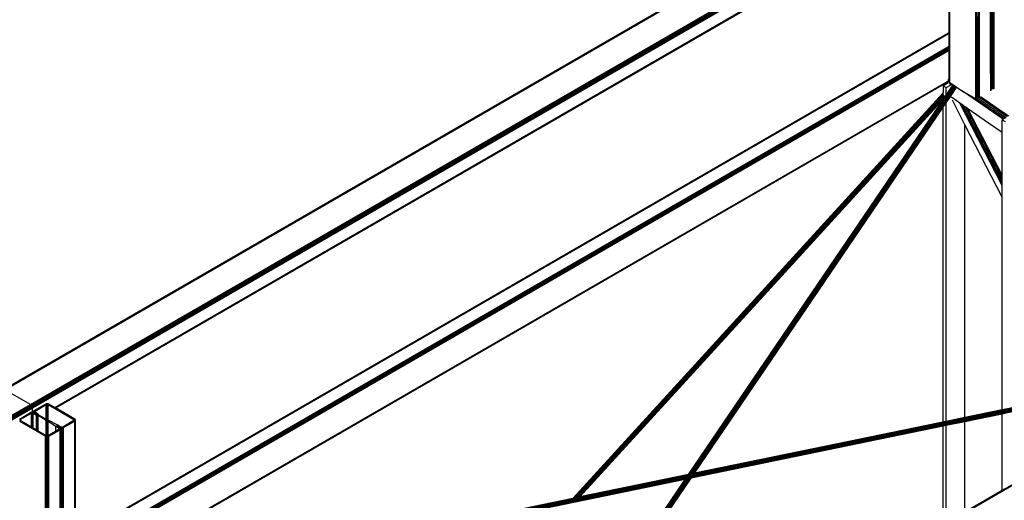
# Model space of a CAD drawing. Header units: millimetres. Extents: x 10 to 1250, y -62 to 528.
# Tile 658 of 909: x 603.15 to 605.98, y 516.14 to 517.52. Entities that reach past the tile are written whole.
import ezdxf

# ---------------------------------------------------------------- set-up
doc = ezdxf.new("R2010")
doc.units = ezdxf.units.MM
doc.header["$LTSCALE"] = 0.05

msp = doc.modelspace()

# ---------------------------------------------------------------- linework, layer by layer
at = {"color": 8}
for p, q in [((603.1055, 516.4605), (605.7825, 518.0061)), ((603.1074, 516.4609), (605.7844, 518.0064)), ((603.1096, 516.4601), (605.7866, 518.0057)), ((603.183, 516.4177), (605.86, 517.9633)), ((603.1852, 516.4159), (605.8622, 517.9615)), ((603.1871, 516.4134), (605.8641, 517.959)), ((603.1883, 516.4106), (605.8653, 517.9562)), ((603.1887, 516.4078), (605.8657, 517.9534)), ((603.2529, 516.409), (605.8263, 517.8948)), ((603.2546, 516.408), (605.8263, 517.8928)), ((603.2552, 516.4076), (605.8263, 517.8921)), ((605.8263, 517.4872), (605.8263, 517.8921)), ((605.8269, 517.4875), (605.8269, 517.8924)), ((605.8285, 517.4884), (605.8285, 517.8933)), ((605.9454, 517.3738), (605.9454, 517.8906)), ((605.947, 517.3727), (605.947, 517.892)), ((605.9476, 517.3723), (605.9476, 517.8936)), ((605.9478, 517.3722), (605.9478, 517.8957)), ((605.9506, 517.3702), (605.9506, 517.8954)), ((605.952, 517.3693), (605.952, 517.8955)), ((605.9532, 517.8956), (605.9532, 517.3684)), ((605.9534, 517.3683), (605.9534, 517.8957)), ((605.9557, 517.3252), (605.9557, 517.8966)), ((605.903, 517.296), (605.903, 517.8721)), ((605.9054, 517.4), (605.9054, 517.8712)), ((605.9109, 517.3977), (605.9109, 517.8712)), ((605.9133, 517.3), (605.9133, 517.8721)), ((605.9056, 517.4934), (605.9056, 517.5305)), ((605.9068, 517.4941), (605.9068, 517.5312)), ((605.9082, 517.4949), (605.9082, 517.532)), ((605.9096, 517.4957), (605.9096, 517.5328)), ((605.9107, 517.4964), (605.9107, 517.5335)), ((603.313, 516.0355), (605.8263, 517.4866)), ((603.313, 516.0361), (605.8248, 517.4863)), ((603.313, 516.0337), (605.8263, 517.4847)), ((605.8248, 517.4863), (605.8263, 517.4872)), ((605.8263, 517.4866), (605.8248, 517.4863)), ((605.8263, 517.4872), (605.8269, 517.4875)), ((605.8263, 517.4866), (605.8263, 517.4872)), ((605.8265, 517.4867), (605.8263, 517.4866)), ((605.8263, 517.4866), (605.8265, 517.4867)), ((605.8263, 517.4847), (605.8263, 517.4866)), ((605.8263, 517.4866), (605.8263, 517.4866)), ((605.8263, 517.4847), (605.8269, 517.4851)), ((605.8263, 517.4477), (605.8263, 517.4847)), ((605.8265, 517.4867), (605.8269, 517.4869)), ((605.8269, 517.4865), (605.8265, 517.4867)), ((605.8269, 517.4875), (605.8285, 517.4884)), ((605.8269, 517.4869), (605.8285, 517.4878)), ((605.8269, 517.4869), (605.8269, 517.4875)), ((605.8269, 517.4865), (605.8269, 517.4869)), ((605.8285, 517.486), (605.8269, 517.4865)), ((605.8269, 517.4851), (605.8269, 517.4865)), ((605.8269, 517.4851), (605.8285, 517.486)), ((605.8269, 517.448), (605.8269, 517.4851)), ((605.8285, 517.4878), (605.8285, 517.4884)), ((605.8285, 517.486), (605.8285, 517.4878)), ((605.8285, 517.4489), (605.8285, 517.486)), ((605.9056, 517.4934), (605.9068, 517.4941)), ((605.9056, 517.4907), (605.9056, 517.4934)), ((605.9056, 517.4907), (605.9068, 517.4914)), ((605.9056, 517.4875), (605.9056, 517.4907)), ((605.9056, 517.4875), (605.9068, 517.4881)), ((605.9056, 517.4842), (605.9056, 517.4875)), ((605.9056, 517.4842), (605.9068, 517.4849)), ((605.9056, 517.4815), (605.9056, 517.4842)), ((605.9056, 517.4815), (605.9068, 517.4822)), ((605.9056, 517.4009), (605.9056, 517.4815)), ((605.9068, 517.4941), (605.9082, 517.4949)), ((605.9068, 517.4914), (605.9068, 517.4941)), ((605.9068, 517.4914), (605.9082, 517.4922)), ((605.9068, 517.4881), (605.9068, 517.4914)), ((605.9068, 517.4881), (605.9082, 517.489)), ((605.9068, 517.4849), (605.9068, 517.4881)), ((605.9068, 517.4849), (605.9082, 517.4857)), ((605.9068, 517.4822), (605.9068, 517.4849)), ((605.9068, 517.4822), (605.9082, 517.483)), ((605.9068, 517.4007), (605.9068, 517.4822)), ((605.9082, 517.4949), (605.9096, 517.4957)), ((605.9082, 517.4922), (605.9082, 517.4949)), ((605.9082, 517.4922), (605.9096, 517.493)), ((605.9082, 517.489), (605.9082, 517.4922)), ((605.9082, 517.489), (605.9096, 517.4898)), ((605.9082, 517.4857), (605.9082, 517.489)), ((605.9082, 517.4857), (605.9096, 517.4865)), ((605.9082, 517.483), (605.9082, 517.4857)), ((605.9082, 517.483), (605.9096, 517.4838)), ((605.9082, 517.3997), (605.9082, 517.483)), ((605.9096, 517.4957), (605.9107, 517.4964)), ((605.9096, 517.493), (605.9096, 517.4957)), ((605.9096, 517.493), (605.9107, 517.4937)), ((605.9096, 517.4898), (605.9096, 517.493)), ((605.9096, 517.4898), (605.9107, 517.4904)), ((605.9096, 517.4865), (605.9096, 517.4898)), ((605.9096, 517.4865), (605.9107, 517.4872)), ((605.9096, 517.4838), (605.9096, 517.4865)), ((605.9096, 517.4838), (605.9107, 517.4845)), ((605.9096, 517.3988), (605.9096, 517.4838)), ((605.9107, 517.4937), (605.9107, 517.4964)), ((605.9107, 517.4904), (605.9107, 517.4937)), ((605.9107, 517.4872), (605.9107, 517.4904)), ((605.9107, 517.4845), (605.9107, 517.4872)), ((605.9107, 517.3984), (605.9107, 517.4845)), ((603.313, 515.9966), (605.8263, 517.4477)), ((603.313, 515.9939), (605.8263, 517.4449)), ((603.313, 515.9906), (605.8263, 517.4417)), ((603.313, 515.9874), (605.8263, 517.4385)), ((603.313, 515.9847), (605.8263, 517.4358)), ((605.8263, 517.4477), (605.8269, 517.448)), ((605.8263, 517.4449), (605.8263, 517.4477)), ((605.8263, 517.4449), (605.8269, 517.4453)), ((605.8263, 517.4417), (605.8263, 517.4449)), ((605.8263, 517.4417), (605.8269, 517.442)), ((605.8263, 517.4385), (605.8263, 517.4417)), ((605.8263, 517.4385), (605.8269, 517.4388)), ((605.8263, 517.4358), (605.8263, 517.4385)), ((605.8263, 517.4358), (605.8269, 517.4361)), ((605.8263, 517.3537), (605.8263, 517.4358)), ((605.8269, 517.448), (605.8285, 517.4489)), ((605.8269, 517.4453), (605.8269, 517.448)), ((605.8269, 517.4453), (605.8285, 517.4462)), ((605.8269, 517.442), (605.8269, 517.4453)), ((605.8269, 517.442), (605.8285, 517.4429)), ((605.8269, 517.4388), (605.8269, 517.442)), ((605.8269, 517.4388), (605.8285, 517.4397)), ((605.8269, 517.4361), (605.8269, 517.4388)), ((605.8269, 517.4361), (605.8285, 517.437)), ((605.8269, 517.3547), (605.8269, 517.4361)), ((605.8285, 517.4462), (605.8285, 517.4489)), ((605.8285, 517.4429), (605.8285, 517.4462)), ((605.8285, 517.4397), (605.8285, 517.4429)), ((605.8285, 517.437), (605.8285, 517.4397)), ((605.8285, 517.3566), (605.8285, 517.437)), ((605.9054, 517.3972), (605.9054, 517.4)), ((605.9056, 517.397), (605.9054, 517.3972)), ((605.9054, 517.3099), (605.9054, 517.3972)), ((605.9056, 517.4002), (605.9056, 517.4009)), ((605.9056, 517.4009), (605.9068, 517.4007)), ((605.9068, 517.3994), (605.9056, 517.4002)), ((605.9056, 517.4), (605.9056, 517.4002)), ((605.9056, 517.397), (605.9056, 517.4)), ((605.9056, 517.3098), (605.9056, 517.397)), ((605.9068, 517.3962), (605.9056, 517.397)), ((605.9068, 517.3998), (605.9068, 517.4007)), ((605.9082, 517.3997), (605.9068, 517.4007)), ((605.9068, 517.3994), (605.9068, 517.3998)), ((605.9082, 517.3984), (605.9068, 517.3994)), ((605.9068, 517.3962), (605.9068, 517.3994)), ((605.9068, 517.3089), (605.9068, 517.3962)), ((605.9082, 517.3952), (605.9068, 517.3962)), ((605.9096, 517.3988), (605.9082, 517.3997)), ((605.9082, 517.3997), (605.9082, 517.3984)), ((605.9096, 517.3975), (605.9082, 517.3984)), ((605.9082, 517.3952), (605.9082, 517.3984)), ((605.9082, 517.308), (605.9082, 517.3952)), ((605.9096, 517.3943), (605.9082, 517.3952)), ((605.9104, 517.3982), (605.9096, 517.3988)), ((605.9096, 517.3988), (605.9096, 517.3975)), ((605.9107, 517.3966), (605.9096, 517.3975)), ((605.9096, 517.3943), (605.9096, 517.3975)), ((605.9107, 517.3934), (605.9096, 517.3943)), ((605.9096, 517.307), (605.9096, 517.3943)), ((605.9104, 517.3982), (605.9107, 517.3984)), ((605.9107, 517.3979), (605.9104, 517.3982)), ((605.9107, 517.3979), (605.9107, 517.3984)), ((605.9107, 517.3978), (605.9107, 517.3979)), ((605.9107, 517.3978), (605.9107, 517.3966)), ((605.9109, 517.3965), (605.9107, 517.3966)), ((605.9107, 517.3966), (605.9107, 517.3934)), ((605.9109, 517.3933), (605.9107, 517.3934)), ((605.9107, 517.3934), (605.9107, 517.3062)), ((605.9109, 517.3965), (605.9109, 517.3977)), ((605.9109, 517.3933), (605.9109, 517.3965)), ((605.9109, 517.306), (605.9109, 517.3933)), ((605.9454, 517.3726), (605.9454, 517.3738)), ((605.947, 517.3715), (605.9454, 517.3726)), ((605.9454, 517.3694), (605.9454, 517.3726)), ((605.947, 517.3683), (605.9454, 517.3694)), ((605.9454, 517.3694), (605.9454, 517.3192)), ((605.947, 517.3715), (605.947, 517.3727)), ((605.9476, 517.3711), (605.947, 517.3715)), ((605.947, 517.3683), (605.947, 517.3715)), ((605.9476, 517.3679), (605.947, 517.3683)), ((605.947, 517.3206), (605.947, 517.3683)), ((605.9476, 517.3711), (605.9476, 517.3723)), ((605.9478, 517.371), (605.9476, 517.3711)), ((605.9476, 517.3679), (605.9476, 517.3711)), ((605.9476, 517.3224), (605.9476, 517.3679)), ((605.9478, 517.3678), (605.9476, 517.3679)), ((605.9478, 517.371), (605.9478, 517.3722)), ((605.9478, 517.3678), (605.9478, 517.371)), ((605.9478, 517.3246), (605.9478, 517.3678)), ((605.9506, 517.369), (605.9506, 517.3702)), ((605.952, 517.3681), (605.9506, 517.369)), ((605.9506, 517.3658), (605.9506, 517.369)), ((605.952, 517.3649), (605.9506, 517.3658)), ((605.9506, 517.3658), (605.9506, 517.3241)), ((605.952, 517.3681), (605.952, 517.3693)), ((605.9532, 517.3673), (605.952, 517.3681)), ((605.952, 517.3649), (605.952, 517.3681)), ((605.952, 517.3265), (605.952, 517.3649)), ((605.9532, 517.364), (605.952, 517.3649)), ((605.9532, 517.3684), (605.9532, 517.3673)), ((605.9534, 517.3671), (605.9532, 517.3673)), ((605.9532, 517.3673), (605.9532, 517.364)), ((605.9534, 517.3671), (605.9534, 517.3683)), ((605.9534, 517.3639), (605.9534, 517.3671)), ((603.313, 515.8986), (605.8241, 517.3484)), ((603.313, 515.8968), (605.8237, 517.3463)), ((603.313, 515.8961), (605.8236, 517.3457)), ((605.8128, 517.3359), (605.8089, 517.3337)), ((605.8118, 517.338), (605.8234, 517.3426)), ((605.8135, 517.339), (605.8118, 517.338)), ((605.8128, 517.3359), (605.8118, 517.338)), ((605.8233, 517.342), (605.8128, 517.3359)), ((605.8234, 517.3429), (605.8135, 517.339)), ((605.8175, 517.3287), (605.832, 517.337)), ((605.8233, 517.342), (605.8234, 517.3426)), ((605.8234, 517.3429), (605.8236, 517.3457)), ((605.8234, 517.3426), (605.8234, 517.3429)), ((605.8236, 517.3457), (605.8237, 517.3463)), ((605.8237, 517.3468), (605.8241, 517.3484)), ((605.8285, 517.3435), (605.8237, 517.3468)), ((605.8237, 517.3463), (605.8237, 517.3468)), ((605.8241, 517.3484), (605.8247, 517.3505)), ((605.8247, 517.3505), (605.8263, 517.3537)), ((605.8269, 517.349), (605.8247, 517.3505)), ((605.8263, 517.3537), (605.8267, 517.3544)), ((605.8263, 517.3521), (605.8263, 517.3537)), ((605.8267, 517.3544), (605.8269, 517.3547)), ((605.8269, 517.3543), (605.8267, 517.3544)), ((605.8269, 517.3547), (605.8285, 517.3566)), ((605.8269, 517.3543), (605.8269, 517.3547)), ((605.8285, 517.3532), (605.8269, 517.3543)), ((605.8269, 517.349), (605.8269, 517.3543)), ((605.8285, 517.3479), (605.8269, 517.349)), ((605.8269, 517.3474), (605.8269, 517.349)), ((605.8285, 517.3532), (605.8285, 517.3566)), ((605.8285, 517.3479), (605.8285, 517.3532)), ((605.8285, 517.3435), (605.8285, 517.3479)), ((605.8285, 517.3435), (605.8678, 517.3163)), ((605.8285, 517.339), (605.8285, 517.3435)), ((605.8285, 517.339), (605.832, 517.337)), ((605.8366, 517.3343), (605.832, 517.337)), ((605.9532, 517.364), (605.9532, 517.327)), ((605.9534, 517.3639), (605.9532, 517.364)), ((605.9534, 517.3243), (605.9534, 517.3639)), ((604.7436, 516.1476), (605.8089, 517.3131)), ((604.7439, 516.1476), (605.8089, 517.3129)), ((604.7442, 516.1477), (605.8089, 517.3126)), ((604.7447, 516.1478), (605.8089, 517.3121)), ((604.7454, 516.1479), (605.8089, 517.3116)), ((604.7462, 516.1481), (605.8089, 517.3109)), ((604.7471, 516.1483), (605.8089, 517.3101)), ((604.7481, 516.1485), (605.8091, 517.3095)), ((604.7492, 516.1487), (605.8097, 517.3091)), ((604.7503, 516.149), (605.8102, 517.3086)), ((604.7515, 516.1492), (605.8107, 517.3081)), ((604.7528, 516.1495), (605.8112, 517.3075)), ((605.0765, 516.2162), (605.8371, 517.3349)), ((605.0768, 516.2163), (605.8375, 517.3352)), ((605.0771, 516.2164), (605.8379, 517.3354)), ((605.0776, 516.2164), (605.8384, 517.3354)), ((605.0781, 516.2164), (605.8389, 517.3354)), ((605.0786, 516.2163), (605.8394, 517.3353)), ((605.0792, 516.2162), (605.84, 517.3352)), ((605.0798, 516.2159), (605.8405, 517.3349)), ((605.0803, 516.2156), (605.8411, 517.3346)), ((605.0815, 516.216), (605.8417, 517.3341)), ((605.0829, 516.2167), (605.8422, 517.3337)), ((605.0842, 516.2173), (605.8428, 517.3331)), ((605.0855, 516.2179), (605.8433, 517.3325)), ((605.0867, 516.2183), (605.8438, 517.3319)), ((605.0877, 516.2185), (605.8442, 517.3312)), ((605.0887, 516.2187), (605.8445, 517.3305)), ((605.0896, 516.2189), (605.8448, 517.3298)), ((605.0904, 516.2191), (605.8451, 517.3291)), ((605.0912, 516.2192), (605.8453, 517.3284)), ((605.0918, 516.2194), (605.8454, 517.3278)), ((605.0924, 516.2195), (605.8454, 517.3271)), ((605.0928, 516.2196), (605.8454, 517.3265)), ((605.0931, 516.2196), (605.8453, 517.326)), ((605.8089, 517.3337), (605.8175, 517.3287)), ((605.8089, 517.3337), (605.8089, 517.3131)), ((605.8089, 517.3129), (605.8089, 517.3131)), ((605.8089, 517.3126), (605.8089, 517.3129)), ((605.8089, 517.3121), (605.8089, 517.3126)), ((605.8089, 517.3116), (605.8089, 517.3121)), ((605.8089, 517.3109), (605.8089, 517.3116)), ((605.8089, 517.3101), (605.8089, 517.3109)), ((605.8089, 517.3096), (605.8089, 517.3101)), ((605.8175, 517.3063), (605.8175, 517.3287)), ((605.8175, 517.3063), (605.832, 517.3275)), ((605.832, 517.3275), (605.8366, 517.3343)), ((605.832, 517.3061), (605.8448, 517.3251)), ((605.8366, 517.3343), (605.8368, 517.3346)), ((605.8448, 517.3251), (605.8451, 517.3255)), ((605.8678, 517.3163), (605.845, 517.3295)), ((605.903, 517.296), (605.8678, 517.3163)), ((605.9815, 517.2375), (605.8678, 517.3163)), ((605.9056, 517.3098), (605.9054, 517.3099)), ((605.9054, 517.3053), (605.9054, 517.3099)), ((605.9056, 517.3051), (605.9056, 517.3098)), ((605.9068, 517.3089), (605.9056, 517.3098)), ((605.9068, 517.3043), (605.9068, 517.3089)), ((605.9082, 517.308), (605.9068, 517.3089)), ((605.9082, 517.3033), (605.9082, 517.308)), ((605.9096, 517.307), (605.9082, 517.308)), ((604.754, 516.1497), (605.8116, 517.3068)), ((604.7553, 516.15), (605.812, 517.3062)), ((604.7565, 516.1502), (605.8123, 517.3054)), ((604.7577, 516.1505), (605.8126, 517.3047)), ((604.7588, 516.1507), (605.8128, 517.304)), ((604.7598, 516.1509), (605.813, 517.3032)), ((604.7608, 516.1511), (605.8131, 517.3025)), ((604.7616, 516.1513), (605.8131, 517.3018)), ((604.7623, 516.1514), (605.8131, 517.3012)), ((604.7628, 516.1515), (605.813, 517.3006)), ((604.7633, 516.1516), (605.8128, 517.3)), ((604.7635, 516.1517), (605.8126, 517.2995)), ((604.7636, 516.1517), (605.8089, 517.2954)), ((605.0764, 516.2162), (605.8089, 517.2935)), ((605.8089, 517.2935), (605.8175, 517.3063)), ((605.8089, 517.2954), (605.8123, 517.2991)), ((605.8089, 517.2935), (605.8089, 517.2954)), ((605.8089, 517.2722), (605.8175, 517.2849)), ((605.8175, 517.2849), (605.832, 517.3061)), ((605.8175, 516.369), (605.8175, 517.2849)), ((605.8354, 517.2989), (605.832, 517.3013)), ((605.8566, 517.2842), (605.8354, 517.2989)), ((605.8717, 517.2215), (605.8354, 517.2921)), ((605.9784, 517.0473), (605.8566, 517.2842)), ((605.8614, 517.2809), (605.8566, 517.2842)), ((605.9784, 517.0533), (605.8614, 517.2809)), ((605.8675, 517.2766), (605.8614, 517.2809)), ((605.904, 517.2956), (605.903, 517.296)), ((605.9849, 517.2395), (605.904, 517.2956)), ((605.9054, 517.2951), (605.904, 517.2956)), ((605.9056, 517.3051), (605.9054, 517.3053)), ((605.9054, 517.2999), (605.9054, 517.3053)), ((605.9082, 517.298), (605.9054, 517.2999)), ((605.9054, 517.2951), (605.9054, 517.2999)), ((605.9071, 517.2949), (605.9054, 517.2951)), ((605.9056, 517.3002), (605.9056, 517.3051)), ((605.9068, 517.3043), (605.9056, 517.3051)), ((605.9068, 517.2998), (605.9068, 517.3043)), ((605.9082, 517.3033), (605.9068, 517.3043)), ((605.9096, 517.3024), (605.9082, 517.3033)), ((605.9082, 517.3033), (605.9082, 517.298)), ((605.9891, 517.2419), (605.9082, 517.298)), ((605.9082, 517.2954), (605.9082, 517.298)), ((605.9096, 517.3024), (605.9096, 517.307)), ((605.9107, 517.3062), (605.9096, 517.307)), ((605.9096, 517.3007), (605.9096, 517.3024)), ((605.9109, 517.3014), (605.9096, 517.3024)), ((605.9107, 517.3062), (605.9107, 517.3018)), ((605.9109, 517.306), (605.9107, 517.3062)), ((605.9109, 517.3014), (605.9109, 517.306)), ((605.9109, 517.2977), (605.9109, 517.3014)), ((605.9933, 517.2444), (605.9131, 517.2999)), ((605.9969, 517.2465), (605.9162, 517.3024)), ((605.0933, 516.2197), (605.8089, 517.2722)), ((605.0933, 516.2197), (605.8089, 517.2722)), ((605.8089, 516.3672), (605.8089, 517.2722)), ((605.9784, 517.0609), (605.8675, 517.2766)), ((605.874, 517.2721), (605.8675, 517.2766)), ((605.9784, 517.0691), (605.874, 517.2721)), ((605.88, 517.268), (605.874, 517.2721)), ((605.9784, 517.0766), (605.88, 517.268)), ((605.9395, 517.2267), (605.88, 517.268)), ((605.9784, 517.1998), (605.9395, 517.2267)), ((605.9815, 517.2375), (605.9784, 517.2358)), ((605.9784, 517.2358), (605.9871, 517.2308)), ((605.9784, 517.1998), (605.9784, 517.2358)), ((605.9849, 517.2395), (605.9815, 517.2375)), ((605.9891, 517.2419), (605.9849, 517.2395)), ((605.8717, 516.3802), (605.8717, 517.2215)), ((605.9784, 517.0139), (605.8717, 517.2215)), ((605.9784, 517.1511), (605.9784, 517.1998)), ((605.9784, 517.0766), (605.9784, 517.1511)), ((605.9784, 517.0691), (605.9784, 517.0766)), ((605.9784, 517.0609), (605.9784, 517.0691)), ((605.9784, 517.0533), (605.9784, 517.0609)), ((605.9784, 517.0473), (605.9784, 517.0533)), ((605.9784, 517.0139), (605.9784, 517.0473)), ((605.9784, 516.4022), (605.9784, 517.0139)), ((604.2551, 515.1754), (606.9321, 516.721)), ((604.2571, 515.1747), (606.9341, 516.7203)), ((606.5974, 516.5283), (605.0803, 516.2156)), ((606.5959, 516.5275), (605.0809, 516.2151)), ((606.5943, 516.5266), (605.0815, 516.2147)), ((606.5925, 516.5255), (605.082, 516.2141)), ((606.5986, 516.529), (605.0821, 516.2164)), ((606.5906, 516.5244), (605.0825, 516.2135)), ((606.5887, 516.5233), (605.083, 516.2129)), ((606.5866, 516.5221), (605.0834, 516.2122)), ((606.5996, 516.5296), (605.0835, 516.217)), ((606.5846, 516.5209), (605.0838, 516.2115)), ((606.5825, 516.5197), (605.0841, 516.2108)), ((606.5805, 516.5186), (605.0843, 516.2101)), ((606.5785, 516.5174), (605.0845, 516.2094)), ((606.5766, 516.5164), (605.0846, 516.2087)), ((605.0846, 516.2081), (606.5749, 516.5154)), ((606.5733, 516.5144), (605.0846, 516.2075)), ((606.6004, 516.5301), (605.0848, 516.2176)), ((606.601, 516.5304), (605.086, 516.2181)), ((606.5685, 516.5117), (605.0837, 516.2056)), ((606.569, 516.512), (605.0839, 516.2058)), ((606.5698, 516.5124), (605.0841, 516.2061)), ((606.5707, 516.5129), (605.0843, 516.2065)), ((606.5719, 516.5136), (605.0845, 516.207)), ((603.183, 516.4177), (603.1096, 516.4601)), ((600.4785, 514.8562), (603.183, 516.4177)), ((600.4807, 514.8545), (603.1852, 516.4159)), ((600.4825, 514.852), (603.1871, 516.4134)), ((600.4837, 514.8491), (603.1883, 516.4106)), ((600.4842, 514.8464), (603.1887, 516.4078)), ((603.1852, 516.4159), (603.183, 516.4177)), ((603.1871, 516.4134), (603.1852, 516.4159)), ((603.1883, 516.4106), (603.1871, 516.4134)), ((603.1887, 516.4078), (603.1883, 516.4106)), ((603.1887, 516.3953), (603.1887, 516.4078)), ((603.1939, 516.4), (603.226, 516.4186)), ((603.1965, 516.3985), (603.2286, 516.4171)), ((603.2284, 516.4195), (603.226, 516.4186)), ((603.2312, 516.4198), (603.2284, 516.4195)), ((603.2286, 516.4171), (603.2298, 516.4175)), ((603.2286, 516.3756), (603.2286, 516.4171)), ((603.2298, 516.4175), (603.2312, 516.4177)), ((603.2298, 516.3957), (603.2298, 516.4175)), ((603.2339, 516.4195), (603.2312, 516.4198)), ((603.2312, 516.4177), (603.2326, 516.4175)), ((603.2312, 516.3965), (603.2312, 516.4177)), ((603.2326, 516.4175), (603.2337, 516.4171)), ((603.2326, 516.3973), (603.2326, 516.4175)), ((603.2337, 516.4171), (603.3083, 516.374)), ((603.2337, 516.398), (603.2337, 516.4171)), ((603.2363, 516.4186), (603.2339, 516.4195)), ((603.2529, 516.409), (603.2363, 516.4186)), ((603.2546, 516.408), (603.2529, 516.409)), ((603.2552, 516.4076), (603.2546, 516.408)), ((603.3109, 516.3755), (603.2552, 516.4076)), ((605.9784, 516.4022), (605.8717, 516.3802)), ((605.9871, 516.4039), (605.9784, 516.4022)), ((603.1515, 516.3755), (603.1836, 516.3941)), ((603.153, 516.3725), (603.1532, 516.3733)), ((603.1532, 516.3733), (603.154, 516.374)), ((603.1533, 516.3717), (603.1532, 516.3733)), ((603.154, 516.374), (603.1862, 516.3926)), ((603.154, 516.3711), (603.154, 516.374)), ((603.1859, 516.395), (603.1836, 516.3941)), ((603.1887, 516.3953), (603.1859, 516.395)), ((603.1862, 516.3926), (603.1873, 516.393)), ((603.1862, 516.3705), (603.1862, 516.3926)), ((603.1873, 516.393), (603.1887, 516.3932)), ((603.1873, 516.3712), (603.1873, 516.393)), ((603.1915, 516.395), (603.1887, 516.3953)), ((603.1887, 516.372), (603.1887, 516.3932)), ((603.1887, 516.3932), (603.1901, 516.393)), ((603.1887, 516.372), (603.1901, 516.3728)), ((603.1901, 516.393), (603.1913, 516.3926)), ((603.1901, 516.3728), (603.1901, 516.393)), ((603.1901, 516.3728), (603.1913, 516.3735)), ((603.1901, 516.3708), (603.1901, 516.3728)), ((603.1913, 516.3926), (603.2006, 516.3872)), ((603.1913, 516.3735), (603.1913, 516.3926)), ((603.1913, 516.3715), (603.1913, 516.3735)), ((603.1918, 516.3949), (603.1915, 516.395)), ((603.1923, 516.3986), (603.1918, 516.397)), ((603.1918, 516.397), (603.1923, 516.3954)), ((603.1918, 516.3949), (603.1918, 516.397)), ((603.1923, 516.3947), (603.1918, 516.3949)), ((603.1939, 516.4), (603.1923, 516.3986)), ((603.1923, 516.3954), (603.1939, 516.3941)), ((603.1923, 516.3947), (603.1923, 516.3954)), ((603.1939, 516.3941), (603.1923, 516.3947)), ((603.1939, 516.3941), (603.1954, 516.3931)), ((603.1954, 516.3933), (603.1939, 516.3941)), ((603.1939, 516.3941), (603.1965, 516.3926)), ((603.1954, 516.3925), (603.1939, 516.3941)), ((603.1954, 516.397), (603.1957, 516.3978)), ((603.1957, 516.3962), (603.1954, 516.397)), ((603.1954, 516.3933), (603.1954, 516.3936)), ((603.1957, 516.3931), (603.1954, 516.3933)), ((603.1954, 516.3925), (603.1954, 516.3931)), ((603.1954, 516.3931), (603.1957, 516.3929)), ((603.1957, 516.3922), (603.1954, 516.3925)), ((603.1957, 516.3978), (603.1965, 516.3985)), ((603.1957, 516.3962), (603.1957, 516.3978)), ((603.1965, 516.3955), (603.1957, 516.3962)), ((603.1957, 516.3931), (603.1957, 516.3935)), ((603.1965, 516.3927), (603.1957, 516.3931)), ((603.1957, 516.3922), (603.1957, 516.3929)), ((603.1957, 516.3929), (603.1965, 516.3924)), ((603.1965, 516.3914), (603.1957, 516.3922)), ((603.1965, 516.3955), (603.1965, 516.3985)), ((603.2057, 516.3902), (603.1965, 516.3955)), ((603.1965, 516.3927), (603.1965, 516.3932)), ((603.2035, 516.3889), (603.1965, 516.3927)), ((603.1965, 516.3926), (603.1965, 516.3926)), ((603.1965, 516.3926), (603.2032, 516.3887)), ((603.1965, 516.3914), (603.1965, 516.3924)), ((603.1965, 516.3924), (603.2028, 516.3885)), ((603.2006, 516.3872), (603.1965, 516.3914)), ((603.2028, 516.3885), (603.2006, 516.3872)), ((603.2006, 516.3442), (603.2006, 516.3872)), ((603.2032, 516.3887), (603.2028, 516.3885)), ((603.2028, 516.3885), (603.2032, 516.3883)), ((603.2035, 516.3889), (603.2032, 516.3887)), ((603.2032, 516.3887), (603.2032, 516.3887)), ((603.2032, 516.3427), (603.2032, 516.3883)), ((603.2032, 516.3883), (603.2057, 516.3867)), ((603.2057, 516.3902), (603.2035, 516.3889)), ((603.2057, 516.3877), (603.2035, 516.3889)), ((603.2057, 516.3877), (603.2057, 516.3902)), ((603.2286, 516.3756), (603.2057, 516.3877)), ((603.2057, 516.3871), (603.2057, 516.3873)), ((603.2057, 516.3412), (603.2057, 516.3867)), ((603.2057, 516.3867), (603.2286, 516.3724)), ((603.2298, 516.3749), (603.2286, 516.3756)), ((603.2286, 516.3738), (603.2286, 516.3742)), ((603.2298, 516.3957), (603.2312, 516.3965)), ((603.2298, 516.3937), (603.2298, 516.3957)), ((603.2298, 516.3937), (603.2312, 516.3945)), ((603.2298, 516.3929), (603.2312, 516.3938)), ((603.2298, 516.3929), (603.2298, 516.3937)), ((603.2298, 516.3749), (603.2298, 516.3929)), ((603.2312, 516.3742), (603.2298, 516.3749)), ((603.2298, 516.3731), (603.2298, 516.3736)), ((603.2312, 516.3965), (603.2326, 516.3973)), ((603.2312, 516.3945), (603.2312, 516.3965)), ((603.2312, 516.3945), (603.2326, 516.3953)), ((603.2312, 516.3938), (603.2326, 516.3946)), ((603.2312, 516.3938), (603.2312, 516.3945)), ((603.2312, 516.3742), (603.2312, 516.3938)), ((603.2326, 516.3734), (603.2312, 516.3742)), ((603.2312, 516.3723), (603.2312, 516.3728)), ((603.2326, 516.3973), (603.2337, 516.398)), ((603.2326, 516.3953), (603.2326, 516.3973)), ((603.2326, 516.3953), (603.2337, 516.396)), ((603.2326, 516.3946), (603.2326, 516.3953)), ((603.2326, 516.3946), (603.2337, 516.3952)), ((603.2326, 516.3734), (603.2326, 516.3946)), ((603.2337, 516.3728), (603.2326, 516.3734)), ((603.2337, 516.396), (603.2337, 516.398)), ((603.2337, 516.3952), (603.2337, 516.396)), ((603.2337, 516.3728), (603.2337, 516.3952)), ((603.2617, 516.3579), (603.2337, 516.3728)), ((603.3083, 516.374), (603.3091, 516.3733)), ((603.3083, 516.3711), (603.3083, 516.374)), ((603.3091, 516.3733), (603.3093, 516.3725)), ((603.3091, 516.3717), (603.3091, 516.3733)), ((603.3124, 516.3741), (603.3109, 516.3755)), ((603.313, 516.3725), (603.3124, 516.3741)), ((605.8717, 516.3802), (605.8175, 516.369)), ((605.9784, 516.3899), (605.8717, 516.3679)), ((605.9871, 516.3917), (605.9784, 516.3899)), ((605.9784, 516.171), (605.9784, 516.3899)), ((603.1515, 516.3696), (603.226, 516.3265)), ((603.1533, 516.3717), (603.153, 516.3725)), ((603.154, 516.3711), (603.1533, 516.3717)), ((603.1862, 516.3525), (603.154, 516.3711)), ((603.1862, 516.3705), (603.1873, 516.3712)), ((603.1862, 516.3685), (603.1862, 516.3705)), ((603.1862, 516.3685), (603.1873, 516.3692)), ((603.1862, 516.3678), (603.1862, 516.3685)), ((603.1862, 516.3678), (603.1871, 516.3683)), ((603.1862, 516.3525), (603.1862, 516.3678)), ((603.1873, 516.3518), (603.1862, 516.3525)), ((603.1871, 516.3683), (603.1873, 516.3686)), ((603.1871, 516.3683), (603.1873, 516.3684)), ((603.1873, 516.3712), (603.1887, 516.372)), ((603.1873, 516.3692), (603.1873, 516.3712)), ((603.1873, 516.3686), (603.1883, 516.3697)), ((603.1873, 516.3692), (603.1883, 516.3697)), ((603.1873, 516.3684), (603.1887, 516.3693)), ((603.1873, 516.3686), (603.1873, 516.3692)), ((603.1873, 516.3684), (603.1873, 516.3686)), ((603.1873, 516.3518), (603.1873, 516.3684)), ((603.1887, 516.351), (603.1873, 516.3518)), ((603.1883, 516.3697), (603.1887, 516.372)), ((603.1883, 516.3697), (603.1887, 516.37)), ((603.1887, 516.37), (603.1887, 516.372)), ((603.1887, 516.37), (603.1901, 516.3708)), ((603.1887, 516.3693), (603.1901, 516.3701)), ((603.1887, 516.3693), (603.1887, 516.37)), ((603.1887, 516.351), (603.1887, 516.3693)), ((603.1901, 516.3502), (603.1887, 516.351)), ((603.1901, 516.3708), (603.1913, 516.3715)), ((603.1901, 516.3701), (603.1901, 516.3708)), ((603.1901, 516.3701), (603.1913, 516.3707)), ((603.1901, 516.3502), (603.1901, 516.3701)), ((603.1913, 516.3495), (603.1901, 516.3502)), ((603.1913, 516.3707), (603.1913, 516.3715)), ((603.1913, 516.3495), (603.1913, 516.3707)), ((603.2006, 516.3442), (603.1913, 516.3495)), ((603.2286, 516.328), (603.2286, 516.3724)), ((603.2286, 516.3724), (603.2298, 516.3716)), ((603.2298, 516.3276), (603.2298, 516.3716)), ((603.2298, 516.3716), (603.2312, 516.3708)), ((603.2312, 516.3274), (603.2312, 516.3708)), ((603.2312, 516.3708), (603.2326, 516.3699)), ((603.2326, 516.3715), (603.2326, 516.372)), ((603.2326, 516.3276), (603.2326, 516.3699)), ((603.2326, 516.3699), (603.2337, 516.3692)), ((603.2337, 516.3708), (603.2337, 516.3713)), ((603.2337, 516.328), (603.2337, 516.3692)), ((603.2337, 516.3692), (603.2566, 516.3549)), ((603.2363, 516.3265), (603.2684, 516.3451)), ((603.2566, 516.3549), (603.2592, 516.3564)), ((603.2566, 516.3549), (603.2658, 516.3495)), ((603.2566, 516.3412), (603.2566, 516.3549)), ((603.2658, 516.3466), (603.2566, 516.3412)), ((603.2592, 516.3564), (603.2617, 516.3579)), ((603.2592, 516.356), (603.2592, 516.3564)), ((603.2592, 516.3564), (603.2617, 516.3549)), ((603.271, 516.3525), (603.2617, 516.3579)), ((603.2617, 516.3549), (603.2617, 516.3553)), ((603.2617, 516.3549), (603.2684, 516.351)), ((603.2617, 516.3545), (603.2617, 516.3549)), ((603.2658, 516.3495), (603.2666, 516.3489)), ((603.2658, 516.3466), (603.2658, 516.3495)), ((603.2666, 516.3472), (603.2658, 516.3466)), ((603.2666, 516.3489), (603.2669, 516.348)), ((603.2666, 516.3472), (603.2666, 516.3489)), ((603.2669, 516.348), (603.2666, 516.3472)), ((603.2684, 516.3506), (603.2684, 516.351)), ((603.2684, 516.351), (603.27, 516.3497)), ((603.2708, 516.3501), (603.2684, 516.351)), ((603.2684, 516.3451), (603.27, 516.3464)), ((603.2684, 515.8282), (603.2684, 516.3451)), ((603.2706, 516.348), (603.27, 516.3497)), ((603.27, 516.3464), (603.2706, 516.348)), ((603.27, 515.8272), (603.27, 516.3464)), ((603.2706, 515.8268), (603.2706, 516.348)), ((603.2708, 516.3501), (603.271, 516.3501)), ((603.2708, 515.8266), (603.2708, 516.3501)), ((603.2722, 516.3521), (603.271, 516.3525)), ((603.271, 516.3501), (603.2722, 516.3499)), ((603.271, 515.8265), (603.271, 516.3501)), ((603.2736, 516.3519), (603.2722, 516.3521)), ((603.2722, 516.3499), (603.2736, 516.3498)), ((603.2722, 515.8256), (603.2722, 516.3499)), ((603.275, 516.3521), (603.2736, 516.3519)), ((603.2736, 516.3498), (603.2764, 516.3501)), ((603.2736, 515.8247), (603.2736, 516.3498)), ((603.2762, 516.3525), (603.275, 516.3521)), ((603.3083, 516.3711), (603.2762, 516.3525)), ((603.2764, 516.3501), (603.2787, 516.351)), ((603.2764, 515.8227), (603.2764, 516.3501)), ((603.2787, 516.351), (603.3109, 516.3696)), ((603.2787, 515.8211), (603.2787, 516.351)), ((603.3091, 516.3717), (603.3083, 516.3711)), ((603.3093, 516.3725), (603.3091, 516.3717)), ((603.3109, 516.3696), (603.3124, 516.3709)), ((603.3109, 515.7975), (603.3109, 516.3696)), ((603.3124, 516.3709), (603.313, 516.3725)), ((603.3124, 516.0358), (603.3124, 516.3709)), ((603.313, 516.0361), (603.313, 516.3725)), ((605.8089, 516.355), (605.0836, 516.2055)), ((605.8089, 516.3672), (605.0933, 516.2197)), ((605.8175, 516.369), (605.8089, 516.3672)), ((605.8175, 516.3568), (605.8089, 516.355)), ((605.8089, 516.0731), (605.8089, 516.355)), ((605.8717, 516.3679), (605.8175, 516.3568)), ((605.8175, 516.0781), (605.8175, 516.3568)), ((605.8717, 516.1093), (605.8717, 516.3679)), ((603.2032, 516.3427), (603.2006, 516.3442)), ((603.2057, 516.3412), (603.2032, 516.3427)), ((603.2286, 516.328), (603.2057, 516.3412)), ((603.226, 516.3265), (603.2284, 516.3256)), ((603.226, 515.8536), (603.226, 516.3265)), ((603.2284, 516.3256), (603.2312, 516.3253)), ((603.2284, 515.8544), (603.2284, 516.3256)), ((603.2298, 516.3276), (603.2286, 516.328)), ((603.2312, 516.3274), (603.2298, 516.3276)), ((603.2326, 516.3276), (603.2312, 516.3274)), ((603.2312, 516.3253), (603.2326, 516.3255)), ((603.2312, 515.9889), (603.2312, 516.3253)), ((603.2337, 516.328), (603.2326, 516.3276)), ((603.2326, 516.3255), (603.2337, 516.3256)), ((603.2326, 515.9897), (603.2326, 516.3255)), ((603.2566, 516.3412), (603.2337, 516.328)), ((603.2337, 516.3256), (603.234, 516.3256)), ((603.2337, 515.9904), (603.2337, 516.3256)), ((603.234, 516.3256), (603.2363, 516.3265)), ((603.234, 515.8521), (603.234, 516.3256)), ((603.2363, 515.7544), (603.2363, 516.3265)), ((605.0781, 516.2164), (603.313, 515.8525)), ((605.0786, 516.2163), (603.313, 515.8523)), ((605.0792, 516.2162), (603.313, 515.852)), ((605.0798, 516.2159), (603.313, 515.8517)), ((605.0803, 516.2156), (603.313, 515.8512)), ((605.0796, 516.2149), (603.313, 515.8507)), ((605.0781, 516.214), (603.313, 515.8501)), ((605.0767, 516.213), (603.313, 515.8494)), ((605.0754, 516.2121), (603.313, 515.8487)), ((605.0742, 516.2111), (603.313, 515.848)), ((605.073, 516.2101), (603.313, 515.8472)), ((605.072, 516.2091), (603.313, 515.8464)), ((605.0711, 516.2081), (603.313, 515.8457)), ((605.0704, 516.2072), (603.313, 515.8449)), ((605.0698, 516.2064), (603.313, 515.8442)), ((605.0692, 516.2056), (603.313, 515.8435)), ((603.313, 515.8429), (605.0687, 516.2048)), ((605.0682, 516.2041), (603.313, 515.8423)), ((605.0678, 516.2035), (603.313, 515.8418)), ((605.0675, 516.203), (603.313, 515.8413)), ((604.4435, 515.2848), (605.0716, 516.2087)), ((604.444, 515.2851), (605.0725, 516.2096)), ((604.4446, 515.2854), (605.0736, 516.2106)), ((604.4455, 515.2859), (605.0748, 516.2116)), ((604.4465, 515.2865), (605.0761, 516.2126)), ((604.4476, 515.2871), (605.0774, 516.2136)), ((604.4488, 515.2879), (605.0788, 516.2145)), ((604.4501, 515.2886), (605.0803, 516.2156)), ((604.4515, 515.2894), (605.0809, 516.2151)), ((604.453, 515.2903), (605.0815, 516.2147)), ((604.4545, 515.2911), (605.082, 516.2141)), ((604.456, 515.292), (605.0825, 516.2135)), ((604.4575, 515.2929), (605.083, 516.2129)), ((604.4589, 515.2937), (605.0834, 516.2122)), ((604.4603, 515.2945), (605.0838, 516.2115)), ((604.4616, 515.2952), (605.0841, 516.2108)), ((604.4628, 515.2959), (605.0843, 516.2101)), ((604.4639, 515.2965), (605.0845, 516.2094)), ((604.4648, 515.2971), (605.0846, 516.2087)), ((604.4656, 515.2975), (605.0846, 516.2081)), ((604.4662, 515.2979), (605.0846, 516.2075)), ((604.4666, 515.2981), (605.0845, 516.207)), ((605.0764, 516.2162), (604.7636, 516.1517)), ((604.8966, 515.9303), (605.0836, 516.2055)), ((605.0672, 516.2026), (605.0675, 516.203)), ((605.0675, 516.203), (605.0678, 516.2035)), ((605.0678, 516.2035), (605.0682, 516.2041)), ((605.0682, 516.2041), (605.0687, 516.2048)), ((605.0687, 516.2048), (605.0692, 516.2056)), ((605.0692, 516.2056), (605.0698, 516.2064)), ((605.0698, 516.2064), (605.0701, 516.2068)), ((605.0701, 516.2068), (605.0704, 516.2072)), ((605.0704, 516.2072), (605.0708, 516.2077)), ((605.0765, 516.2162), (605.0764, 516.2162)), ((605.0768, 516.2163), (605.0765, 516.2162)), ((605.0771, 516.2164), (605.0768, 516.2163)), ((605.0771, 516.2164), (605.0776, 516.2164)), ((605.0836, 516.2055), (605.0837, 516.2056)), ((605.0837, 516.2056), (605.0839, 516.2058)), ((605.0839, 516.2058), (605.0841, 516.2061)), ((605.0841, 516.2061), (605.0843, 516.2065)), ((605.0866, 516.2182), (605.0867, 516.2183)), ((605.0871, 516.2184), (605.0877, 516.2185)), ((605.0877, 516.2185), (605.0881, 516.2186)), ((605.0887, 516.2187), (605.0881, 516.2186)), ((605.0896, 516.2189), (605.0887, 516.2187)), ((605.0904, 516.2191), (605.0896, 516.2189)), ((605.0912, 516.2192), (605.0904, 516.2191)), ((605.0918, 516.2194), (605.0912, 516.2192)), ((605.0924, 516.2195), (605.0918, 516.2194)), ((605.0928, 516.2196), (605.0924, 516.2195)), ((605.0931, 516.2196), (605.0928, 516.2196)), ((605.0933, 516.2197), (605.0931, 516.2196)), ((605.0933, 516.2197), (605.0933, 516.2197)), ((605.0672, 516.2026), (603.313, 515.8409)), ((605.067, 516.2023), (603.313, 515.8407)), ((605.0668, 516.2021), (603.313, 515.8405)), ((605.0668, 516.202), (604.7498, 516.1366)), ((604.8815, 515.9294), (605.0668, 516.202)), ((605.0668, 516.2021), (605.067, 516.2023)), ((605.0668, 516.202), (605.0668, 516.2021)), ((605.067, 516.2023), (605.0672, 516.2026)), ((605.9784, 516.171), (605.9871, 516.176)), ((604.7436, 516.1476), (603.313, 515.8526)), ((604.7439, 516.1476), (604.7436, 516.1476)), ((604.7442, 516.1477), (604.7439, 516.1476)), ((604.7447, 516.1478), (604.7442, 516.1477)), ((604.7454, 516.1479), (604.7447, 516.1478)), ((604.7462, 516.1481), (604.7454, 516.1479)), ((604.7471, 516.1483), (604.7462, 516.1481)), ((604.7481, 516.1485), (604.7471, 516.1483)), ((604.7492, 516.1487), (604.7481, 516.1485)), ((604.7503, 516.149), (604.7492, 516.1487)), ((604.7515, 516.1492), (604.7503, 516.149)), ((604.7528, 516.1495), (604.7515, 516.1492)), ((604.754, 516.1497), (604.7528, 516.1495)), ((604.7553, 516.15), (604.754, 516.1497)), ((604.7565, 516.1502), (604.7553, 516.15)), ((604.7577, 516.1505), (604.7565, 516.1502)), ((604.7588, 516.1507), (604.7577, 516.1505)), ((604.7598, 516.1509), (604.7588, 516.1507)), ((604.7608, 516.1511), (604.7598, 516.1509)), ((604.7616, 516.1513), (604.7608, 516.1511)), ((604.7623, 516.1514), (604.7616, 516.1513)), ((604.7628, 516.1515), (604.7623, 516.1514)), ((604.7633, 516.1516), (604.7628, 516.1515)), ((604.7635, 516.1517), (604.7633, 516.1516)), ((604.7636, 516.1517), (604.7635, 516.1517)), ((605.8717, 516.1093), (605.9784, 516.171))]:
    msp.add_line(p, q, dxfattribs=at)

doc.saveas('drawing.dxf')
